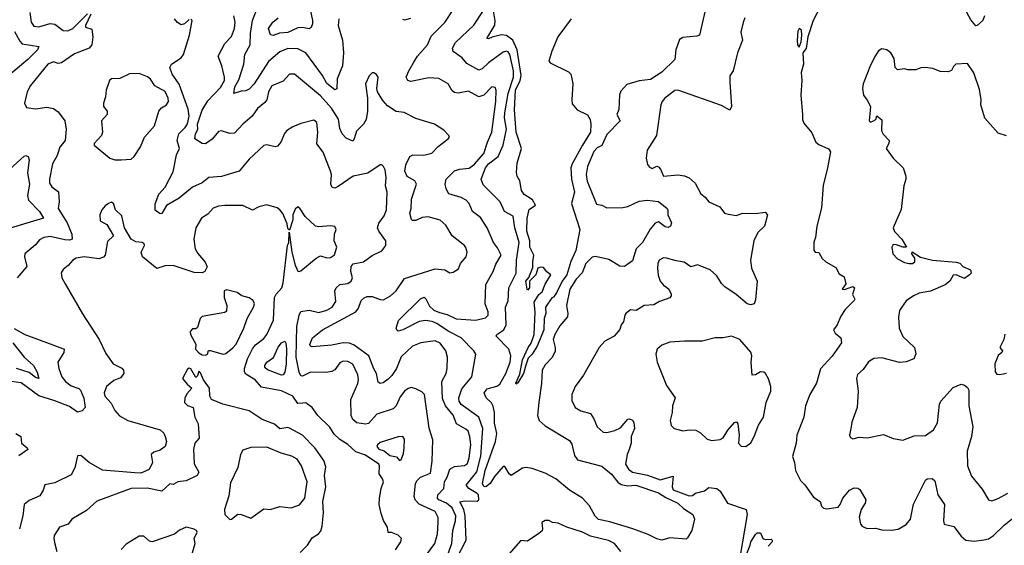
# Model space of a CAD drawing. Extents: x 1954683 to 2060285, y 904798 to 1016299.
# Tile 304 of 472: x 2005257 to 2011342, y 973454 to 976700. Entities that reach past the tile are written whole.
import ezdxf

# ---------------------------------------------------------------- set-up
doc = ezdxf.new("R2010")
doc.units = 0

msp = doc.modelspace()

# ---------------------------------------------------------------- linework, layer by layer
at = {"layer": '0CON10XD'}
for points in [[(2011220, 976725), (2011210, 976695), (2011175, 976663.8), (2011165, 976662), (2011135, 976698.8), (2011063.1, 976833.1)], [(2007230, 976705), (2007224.6, 976665), (2007252.8, 976575), (2007258.6, 976495), (2007251.8, 976415), (2007218.5, 976335), (2007217.6, 976272.4), (2007205, 976268.1), (2007155, 976305.5), (2007128.6, 976355), (2007025, 976495.3), (2006975, 976519.5), (2006915, 976521.6), (2006865, 976501.6), (2006795, 976442.9), (2006705, 976304.4), (2006675, 976271.5), (2006655, 976260.9), (2006625, 976259.6), (2006581.2, 976245), (2006587.4, 976285), (2006611.2, 976328.8), (2006641.6, 976425), (2006647.5, 976485), (2006681.6, 976545), (2006683.4, 976615), (2006696, 976695), (2006725.8, 976775)], [(2007047.9, 976785), (2007066.9, 976695), (2007067.1, 976675), (2007058.5, 976651.5), (2007045, 976644.4), (2007005, 976652.9), (2006975, 976650.8), (2006915, 976622.4), (2006862.9, 976617.1), (2006823.8, 976603.8), (2006807, 976607), (2006795, 976646.7), (2006821.9, 976685), (2006855, 976712.9)], [(2009497.7, 976775), (2009458, 976605), (2009441.5, 976598.5), (2009355, 976589.6), (2009335, 976578.5), (2009312.4, 976515), (2009306.1, 976453.9), (2009225, 976376.8), (2009155, 976331.1), (2009085, 976322.7), (2009009.7, 976300.3), (2008971.9, 976258.1), (2008964.2, 976235.8), (2008959.2, 976145), (2008947.5, 976115), (2008966.9, 976075), (2008885, 975990.8), (2008855, 975922.9), (2008825, 975908.1), (2008805, 975885.7), (2008765, 975794), (2008757.8, 975745), (2008763.9, 975703.9), (2008821.2, 975561.2), (2008855, 975554.7), (2008885, 975538.6), (2008985, 975540), (2009015, 975546.9), (2009085, 975580), (2009135, 975585.8), (2009205, 975577.3), (2009258.6, 975535), (2009262.9, 975525), (2009262, 975495), (2009284.2, 975445), (2009278, 975425), (2009265, 975417.5), (2009245, 975420), (2009205, 975451.1), (2009185, 975444.4), (2009153.8, 975406.2), (2009105, 975324.4), (2009066.7, 975285), (2009045, 975212), (2008995, 975176.2), (2008965, 975177.5), (2008898.3, 975218.3), (2008815, 975238.6), (2008795, 975234), (2008755, 975195.5), (2008733.9, 975136.1), (2008695, 975097.8), (2008656.9, 975035), (2008635.3, 974935.3), (2008644.7, 974885), (2008642.7, 974865), (2008595, 974808.7), (2008563.2, 974755), (2008554.3, 974724.3), (2008567.1, 974675), (2008566, 974654), (2008547.1, 974612.9), (2008505, 974569.5), (2008485.4, 974535), (2008482.5, 974452.5), (2008465, 974335.8), (2008458, 974255), (2008468, 974225), (2008505, 974192.4), (2008655, 974102), (2008669.4, 974079.4), (2008685, 974008.2), (2008705, 973981.5), (2008855, 973943.1), (2008915, 973894), (2008953.8, 973843.8), (2008975, 973829.5), (2009015, 973821.7), (2009065.1, 973825.1), (2009205, 973778.6), (2009249.4, 973749.4), (2009324.5, 973715), (2009360.3, 973680.3), (2009417.7, 973645), (2009426.3, 973615), (2009411, 973545), (2009385, 973499.1), (2009375, 973491.5), (2009275, 973500), (2009225.3, 973484.7), (2009193.8, 973493.8), (2009141.5, 973521.5), (2009045.8, 973555.8), (2008905, 973598.4), (2008835, 973612.9), (2008813.1, 973633.1), (2008778.7, 973698.7), (2008735, 973744.1), (2008655, 973793.5), (2008570, 973865), (2008505, 973898.9), (2008425, 973927.9), (2008385, 973935.3), (2008365, 973931.1), (2008295, 973886), (2008282.5, 973895), (2008255, 973940), (2008245, 973940), (2008191.9, 973878.1), (2008165, 973836.5), (2008136.7, 973815), (2008125, 973816.2), (2008117.3, 973835), (2008134.6, 973915), (2008197.6, 974095), (2008204.8, 974145.2), (2008191.7, 974208.3), (2008191.6, 974275), (2008184, 974314), (2008173.2, 974333.2), (2008138.8, 974365), (2008126.5, 974395), (2008145, 974420.9), (2008205, 974437.5), (2008225, 974448.8), (2008261.7, 974515), (2008287.7, 974585), (2008291.7, 974625), (2008279.7, 974665), (2008202, 974745), (2008205.8, 974755), (2008248.5, 974785), (2008262.5, 974815), (2008259.5, 974925), (2008276, 974964), (2008279.7, 975045), (2008324.8, 975135.2), (2008328.1, 975215), (2008344.2, 975325), (2008317.3, 975415), (2008307.1, 975487.1), (2008253.5, 975515), (2008226.7, 975575), (2008120.6, 975680.6), (2008108.2, 975715), (2008135, 975785.4), (2008155, 975809.7), (2008214, 975855), (2008245.3, 975925), (2008264.8, 976025), (2008253.4, 976095), (2008254.8, 976125), (2008275.8, 976245), (2008308.8, 976345), (2008308.4, 976385), (2008286.7, 976485), (2008275, 976501.5), (2008265, 976505.4), (2008245, 976500.4), (2008155.2, 976434.8), (2008115, 976397.9), (2008095, 976388.2), (2008020.2, 976430.2), (2007990.8, 976465), (2007936, 976505), (2007930.7, 976525), (2007949.5, 976560.5), (2008064.1, 976665.9), (2008118.8, 976751.2)], [(2010205, 976782.5), (2010160, 976695), (2010127.5, 976595), (2010117, 976523), (2010097.5, 976495), (2010100.8, 976425), (2010087.5, 976375), (2010091.1, 976325), (2010085.4, 976235), (2010094.5, 976115), (2010094.5, 976085), (2010102.1, 976062.1), (2010152.3, 976002.3), (2010176.7, 975945), (2010195, 975928.8), (2010255, 975901.9), (2010266.8, 975885), (2010248, 975775), (2010222.6, 975677.4), (2010212.3, 975537.7), (2010184.1, 975425.9), (2010175.6, 975355), (2010164.1, 975325.9), (2010165, 975277.5), (2010173.6, 975263.6), (2010195, 975262.5), (2010216.2, 975225), (2010238, 975205), (2010300.2, 975170.2), (2010321.7, 975131.7), (2010352.2, 975112.2), (2010362, 975068), (2010340, 975035), (2010355, 975034.2), (2010405, 975052.5), (2010417.1, 975045), (2010403.9, 975003.9), (2010417.5, 974975), (2010413.3, 974965), (2010358.7, 974911.3), (2010331.3, 974868.7), (2010308.8, 974815), (2010286.2, 974785), (2010296.7, 974765), (2010331.2, 974735), (2010335.8, 974704.2), (2010277.3, 974622.7), (2010205.5, 974544.5), (2010181.2, 974455), (2010140.8, 974385), (2010112.5, 974315), (2010102, 974245), (2010060, 974135), (2010056, 974085), (2010032.7, 974002.7), (2010045.6, 973965.6), (2010051.9, 973915), (2010083.4, 973853.4), (2010108.3, 973828.3), (2010162.1, 973752.1), (2010203.8, 973725), (2010212.5, 973695), (2010224.1, 973684.1), (2010245, 973680), (2010315, 973690), (2010328, 973705), (2010343.3, 973745), (2010386, 973795), (2010415, 973808.9), (2010436.5, 973806.5), (2010448.3, 973798.3), (2010486, 973735), (2010482, 973715), (2010457.1, 973675), (2010445, 973627.5), (2010454, 973584), (2010465, 973569.4), (2010495, 973557.5), (2010545, 973558.9), (2010585, 973550), (2010645, 973547.5), (2010685, 973554.4), (2010735, 973581.9), (2010761.8, 973615), (2010781.1, 973708.9), (2010855, 973856), (2010865, 973863.8), (2010896.1, 973866.1), (2010912.5, 973852.5), (2010930.5, 973765), (2010973.3, 973705), (2010966.5, 973605), (2010970.6, 973585), (2011029.5, 973569.5), (2011075, 973510.7), (2011105, 973485.4), (2011155, 973479.5), (2011215, 973486.8), (2011245, 973494.4), (2011274.7, 973515), (2011340.9, 973579.1), (2011474.7, 973685)], [(2005697, 976735), (2005663.4, 976665), (2005663.6, 976655), (2005702.2, 976642.2), (2005708.5, 976595), (2005702.2, 976545), (2005686, 976525), (2005595, 976490), (2005515, 976433.6), (2005495, 976430.5), (2005465, 976440.8), (2005430.8, 976425), (2005324.5, 976295), (2005303.6, 976255), (2005287.3, 976185), (2005298.5, 976158.5), (2005355, 976150), (2005425, 976160.8), (2005465, 976152), (2005495, 976131.2), (2005535.5, 976075.5), (2005544.7, 976024.7), (2005538.4, 975955), (2005505, 975913.1), (2005487.5, 975862.5), (2005459.7, 975810.3), (2005440.3, 975715), (2005441.5, 975691.5), (2005455, 975667.5), (2005497.1, 975637.1), (2005500.8, 975575), (2005495.7, 975535), (2005549.8, 975445), (2005579.5, 975375), (2005581.2, 975345), (2005565, 975338.9), (2005535, 975339.7), (2005445, 975360.3), (2005405.5, 975354.5), (2005378.9, 975341.1), (2005355, 975310), (2005288.6, 975255), (2005285.6, 975235), (2005301.4, 975175), (2005241.5, 975105)], [(2005318.9, 976745), (2005326.9, 976685), (2005345, 976661.1), (2005375.5, 976655.5), (2005445, 976677.1), (2005475, 976673.8), (2005525, 976633.2), (2005555, 976632.2), (2005585, 976646.9), (2005675, 976737.1)], [(2006305, 976701.2), (2006274.5, 976675.5), (2006255, 976668.1), (2006232.3, 976682.3), (2006213.1, 976705)], [(2007880.2, 973335), (2007927.3, 973465), (2007934.4, 973545), (2007950.3, 973605), (2007951.4, 973635), (2007930, 973685), (2007893.7, 973713.7), (2007846.7, 973735), (2007838.9, 973745), (2007841.7, 973765), (2007878.8, 973805), (2007881.4, 973845), (2007898.6, 973875), (2007915.2, 973924.8), (2007945, 973940.8), (2008005, 973945.9), (2008025, 973959.5), (2008035.5, 973994.5), (2008044.2, 974075), (2008039.8, 974125), (2008028, 974158), (2008015, 974172.1), (2007957.1, 974205), (2007935, 974257.5), (2007887.9, 974315), (2007869.7, 974359.7), (2007865.8, 974465), (2007891.6, 974515), (2007898.4, 974545), (2007900.8, 974615), (2007890.8, 974655), (2007855, 974701.5), (2007825, 974715.9), (2007735, 974704.7), (2007685, 974683.4), (2007615, 974618), (2007585, 974545.6), (2007557.2, 974502.8), (2007535, 974479.1), (2007502.3, 974457.7), (2007485, 974452.9), (2007471.8, 974461.8), (2007462.2, 974515), (2007444.7, 974544.7), (2007414.8, 974624.8), (2007325, 974689.1), (2007295, 974702.1), (2007255, 974705.3), (2007185, 974690.3), (2007065, 974680), (2007054.1, 974684.1), (2007050, 974695), (2007065.6, 974735), (2007127.8, 974785), (2007333.3, 974896.7), (2007351.5, 974918.5), (2007367.5, 974965), (2007385, 974982.5), (2007405, 974991.5), (2007435, 974990), (2007485, 974971.5), (2007505, 974970), (2007548.9, 974995), (2007584.5, 975025), (2007635, 975102.5), (2007825, 975162.1), (2007884.7, 975154.7), (2007915, 975137.5), (2007935, 975140.8), (2007968.3, 975161.7), (2007982, 975195), (2008015.6, 975235), (2008021.9, 975265), (2008013.4, 975293.4), (2008006, 975305), (2007929.1, 975365), (2007891, 975431), (2007855, 975462.5), (2007781.9, 975481.9), (2007745, 975478.2), (2007705, 975460.4), (2007685, 975461.1), (2007677.3, 975467.3), (2007668.7, 975505), (2007676.4, 975535), (2007677.6, 975592.4), (2007710, 975685), (2007698.5, 975705), (2007651.8, 975731.8), (2007637.6, 975765), (2007643.4, 975805), (2007668.1, 975855), (2007687.5, 975865), (2007755, 975863.1), (2007805, 975876.7), (2007843.6, 975916.4), (2007905.9, 975964.1), (2007912.5, 975975), (2007910, 975985), (2007877.9, 976017.9), (2007821.2, 976055), (2007705, 976090), (2007633, 976127), (2007584.1, 976134.1), (2007529.1, 976169.1), (2007501.1, 976201.1), (2007468.9, 976255), (2007463.1, 976275), (2007471.5, 976345), (2007462.6, 976362.6), (2007445, 976372.5), (2007435, 976372), (2007415.7, 976354.3), (2007393.3, 976305), (2007405.6, 976215), (2007406.2, 976135), (2007398.2, 976085), (2007380.9, 976055), (2007338.9, 976011.1), (2007325, 975963.8), (2007315, 975950.6), (2007275, 975967.9), (2007250.8, 975995), (2007235, 976028.8), (2007226.2, 976086.2), (2007184.2, 976155), (2007115, 976230), (2006955, 976364.3), (2006925, 976364.2), (2006885, 976321.1), (2006815, 976292.5), (2006794.7, 976255), (2006783.6, 976206.4), (2006771.2, 976188.8), (2006727.4, 976152.6), (2006694.6, 976105.4), (2006635, 976054.4), (2006585, 975999.4), (2006555, 975996.9), (2006505, 976013.6), (2006485, 976009.1), (2006446.8, 975963.2), (2006405, 975933.2), (2006385, 975936.3), (2006339.6, 975965), (2006343.4, 975995), (2006357.8, 976022.2), (2006356.8, 976055), (2006385, 976141.5), (2006420.3, 976199.7), (2006497.6, 976282.4), (2006522.9, 976325), (2006523.6, 976345), (2006505.4, 976415.4), (2006482.5, 976475), (2006525, 976552.5), (2006565, 976597.5), (2006584.2, 976645.8), (2006588.1, 976685), (2006580.7, 976725)], [(2008082, 973908), (2008106.5, 974005), (2008118.4, 974175), (2008095, 974245.5), (2007985, 974323.9), (2007972.7, 974345), (2007970.2, 974365), (2007990.2, 974419.8), (2008050.3, 974495), (2008075.6, 974635), (2008064.5, 974655), (2007985, 974734.7), (2007905, 974777.5), (2007835, 974823.8), (2007805.5, 974835.5), (2007765, 974841.6), (2007725, 974836.7), (2007625, 974784.5), (2007596.7, 974776.7), (2007590.5, 974780.5), (2007583.8, 974795), (2007597.7, 974842.3), (2007734.7, 974975.3), (2007756.1, 974986.1), (2007767.3, 974977.3), (2007790.5, 974930.5), (2007817.3, 974907.3), (2007851.4, 974891.4), (2007899.5, 974879.5), (2007955, 974852.3), (2008075, 974844.4), (2008135, 974858.8), (2008152.1, 974875), (2008153.1, 974895), (2008134.4, 974945), (2008137.4, 975065), (2008182.3, 975145), (2008199.3, 975190.7), (2008233.3, 975245), (2008210.5, 975290.5), (2008184.5, 975325), (2008145, 975414.4), (2008105, 975479.4), (2008054.4, 975515), (2008034.6, 975564.6), (2008015.3, 975585.3), (2007985, 975601.2), (2007909.2, 975625), (2007891.9, 975655), (2007885.6, 975685), (2007893.1, 975715), (2007945, 975766.5), (2007975, 975777.7), (2008035, 975782.9), (2008064.8, 975805.2), (2008126.2, 975875), (2008147.6, 975945), (2008174.7, 976005), (2008198.9, 976195), (2008200.8, 976265), (2008195, 976282), (2008175, 976285.5), (2008125, 976234.5), (2008095, 976224.5), (2008029.7, 976259.7), (2007966.5, 976246.5), (2007945, 976250), (2007930.6, 976260.6), (2007905, 976303.3), (2007847.9, 976337.9), (2007785, 976341.8), (2007675, 976318.6), (2007655.8, 976325.8), (2007646, 976345), (2007661.3, 976385), (2007692.2, 976437.8), (2007716.1, 976475), (2007776.8, 976545), (2007800.5, 976599.5), (2007885, 976682.2), (2007935, 976762)], [(2007672.4, 976707.6), (2007635, 976697.5), (2007625, 976700.8)], [(2008358.1, 975645), (2008347.5, 975705), (2008330.6, 975735), (2008326.6, 975756.6), (2008331.5, 975815), (2008357.5, 975905), (2008325.5, 976005), (2008314.3, 976144.3), (2008320.8, 976265), (2008349, 976325), (2008355.1, 976355.1), (2008330.6, 976515), (2008305, 976574.3), (2008265, 976603.2), (2008235, 976607.6), (2008176.7, 976593.3), (2008155, 976581.4), (2008144.6, 976584.6), (2008192.8, 976667.2), (2008195.6, 976694.4), (2008184.4, 976755)], [(2008665, 976706.7), (2008583.6, 976595), (2008545, 976505.6), (2008526.5, 976445), (2008535.6, 976435), (2008649.2, 976379.2), (2008663.8, 976365), (2008676.4, 976306.4), (2008668.3, 976205), (2008671.7, 976181.7), (2008703.1, 976143.1), (2008765, 976113.2), (2008782.3, 976085), (2008785.6, 976054.4), (2008784.7, 976005), (2008734.2, 975925), (2008670.4, 975809.6), (2008662.9, 975785), (2008666.3, 975715), (2008685.8, 975634.2), (2008667.4, 975565), (2008719.6, 975405), (2008692.9, 975275), (2008662.7, 975207.3), (2008638.1, 975125), (2008610.2, 975085), (2008575, 975014), (2008555, 974986.7), (2008545, 974982.5), (2008506, 974925), (2008508.5, 974885), (2008498.5, 974855), (2008495.9, 974785), (2008455.2, 974684.8), (2008424.5, 974635), (2008400.2, 974609.8), (2008384, 974566), (2008370.4, 974515), (2008335, 974456.7), (2008325, 974450), (2008322.9, 974455), (2008348.3, 974511.7), (2008365, 974599.2), (2008398.5, 974675), (2008417.3, 974702.7), (2008436.2, 974755), (2008443.5, 974895), (2008435.8, 974955), (2008466.2, 975003.8), (2008485, 975019.2), (2008503.6, 975066.4), (2008540, 975125), (2008514, 975144), (2008495, 975170), (2008475, 975172.5), (2008460, 975165), (2008447.5, 975125), (2008407.5, 975085), (2008407.5, 975045), (2008395, 975030), (2008392.5, 975035), (2008384.4, 975085), (2008402.7, 975107.3), (2008429.2, 975170.8), (2008427.5, 975205), (2008434.4, 975245), (2008408.8, 975295), (2008409.2, 975335), (2008391.1, 975395), (2008394.1, 975475), (2008405, 975528), (2008443.8, 975555), (2008426.9, 975586.9), (2008375, 975620.6), (2008358.1, 975645)], [(2009738.8, 976711.2), (2009727.6, 976682.4), (2009713.7, 976623.7), (2009724.2, 976575), (2009692.1, 976495), (2009666.9, 976385), (2009646.4, 976353.6), (2009645.5, 976315.5), (2009656.4, 976163.6), (2009645, 976142), (2009595, 976170), (2009325, 976266.2), (2009305, 976262.5), (2009244.5, 976215), (2009226.5, 976195), (2009220, 976175), (2009193.3, 975985), (2009134.4, 975895), (2009129.2, 975845), (2009135.9, 975805.9), (2009148.6, 975788.6), (2009165, 975782), (2009194.3, 975795.7), (2009205, 975791.4), (2009217.7, 975777.7), (2009235, 975733.8), (2009325, 975742), (2009365, 975736.2), (2009395, 975724.4), (2009430.6, 975690.6), (2009466, 975625), (2009493.5, 975603.5), (2009516.2, 975575), (2009583.3, 975545), (2009612.5, 975505), (2009638.3, 975498.3), (2009685, 975490.8), (2009725, 975506), (2009805, 975503.8), (2009865, 975511.2), (2009878, 975495), (2009859.2, 975425), (2009818.8, 975385), (2009794, 975335), (2009772.5, 975215), (2009780, 975165), (2009814.6, 975085), (2009805, 974970), (2009796.7, 974945), (2009775, 974940), (2009753.8, 974945), (2009685, 975002.2), (2009615, 975050), (2009595, 975070.5), (2009565, 975118.5), (2009525, 975154.7), (2009445, 975186.5), (2009405, 975173.3), (2009363.7, 975203.7), (2009315, 975210), (2009255, 975227.5), (2009235, 975230), (2009209.4, 975215), (2009200.5, 975195), (2009198.9, 975165), (2009202.4, 975122.4), (2009215.6, 975085), (2009235, 975060), (2009256.4, 975046.4), (2009269.2, 975035), (2009282.5, 975005), (2009284, 974995), (2009275, 974982.5), (2009210.6, 974959.4), (2009175, 974939.4), (2009115.9, 974934.1), (2009067.5, 974905), (2009032.6, 974907.4), (2009003.3, 974885), (2008996.2, 974875), (2008988.8, 974835), (2008974, 974815), (2008965, 974787.5), (2008930, 974745), (2008873.8, 974715), (2008838, 974675), (2008741.4, 974505), (2008690, 974435), (2008668.6, 974385), (2008668.8, 974348.8), (2008690, 974305), (2008724.1, 974284.1), (2008785, 974267.1), (2008806, 974236), (2008825.7, 974185), (2008863.7, 974153.7), (2008885, 974151.1), (2008935, 974162.5), (2008969.7, 974180.3), (2009015, 974232), (2009025.9, 974235.9), (2009045, 974226.7), (2009052.7, 974212.7), (2009055.5, 974175.5), (2009035.7, 974125), (2009036.5, 974085), (2009022.5, 974045), (2009011.1, 974015), (2009001.8, 973955), (2009019.1, 973925), (2009044.2, 973905), (2009136.5, 973886.5), (2009215, 973857.5), (2009295, 973880), (2009288.3, 973815), (2009295, 973796.2), (2009395, 973759.1), (2009415, 973760.8), (2009434.1, 973775.9), (2009489.1, 973790.9), (2009515, 973810.8), (2009565, 973803.8), (2009585, 973788), (2009630.8, 973715), (2009745.9, 973675.9), (2009753.8, 973645), (2009695, 973307.5)], [(2007303.9, 975146.1), (2007306, 975175), (2007317, 975193), (2007380.8, 975205), (2007435, 975244.3), (2007495, 975272.9), (2007519.2, 975305), (2007519.2, 975335), (2007475.6, 975395), (2007468.1, 975415), (2007475.5, 975444.5), (2007510.2, 975489.8), (2007522.9, 975525), (2007528.6, 975635), (2007517.1, 975675), (2007521.9, 975725), (2007515, 975773.3), (2007505, 975793.3), (2007495, 975803.3), (2007485, 975803.3), (2007408.1, 975751.9), (2007318.8, 975735), (2007225, 975669.4), (2007205, 975660.8), (2007187.5, 975665), (2007179.4, 975685), (2007184, 975744), (2007178.7, 975765), (2007131.8, 975881.8), (2007092.9, 975932.9), (2007099.1, 976005), (2007094, 976065), (2007075, 976080.8), (2006995, 976060), (2006945, 976038.1), (2006906.7, 976013.3), (2006893.2, 975996.8), (2006870, 975945), (2006850.9, 975919.1), (2006835, 975915.6), (2006785, 975926.7), (2006765, 975922.7), (2006675, 975838.1), (2006614.3, 975765), (2006505, 975731.9), (2006425, 975725.5), (2006385, 975692.1), (2006325, 975665.9), (2006242.8, 975597.2), (2006165, 975552.7), (2006135, 975503.8), (2006125, 975500.8), (2006093.6, 975523.6), (2006095, 975562.5), (2006117, 975623), (2006155, 975666.2), (2006205, 975760), (2006226.8, 975865), (2006244.5, 975905), (2006231, 975955), (2006241.3, 975995), (2006280.5, 976035), (2006293.3, 976056.7), (2006303.5, 976105), (2006297.6, 976147.6), (2006243, 976303), (2006199.4, 976365), (2006185.8, 976405), (2006195.8, 976425), (2006254.4, 976465), (2006270, 976485), (2006306.2, 976605), (2006323.3, 976695), (2006315, 976703.3)], [(2010075, 976530), (2010086.1, 976563.9), (2010090, 976605), (2010088.8, 976635), (2010075, 976646.7), (2010065, 976630), (2010061.2, 976575), (2010063.3, 976545), (2010075, 976530)], [(2005225, 976627.1), (2005257.3, 976567.3), (2005271.9, 976551.9), (2005376.2, 976535), (2005367.5, 976515), (2005306.4, 976453.6), (2005177.5, 976345)], [(2011355, 975983.8), (2011305, 976000), (2011222.3, 976092.3), (2011196, 976175), (2011199.2, 976205), (2011188.8, 976268.8), (2011153, 976373), (2011115, 976430), (2011042.5, 976425), (2011027.7, 976412.3), (2011015, 976387.5), (2010995, 976377.5), (2010945, 976381.2), (2010899.7, 976399.7), (2010855, 976406), (2010826.7, 976403.3), (2010795, 976390), (2010745, 976390), (2010725, 976396.7), (2010681.7, 976391.7), (2010668, 976405), (2010660.5, 976460.5), (2010640, 976495), (2010615, 976513.8), (2010585, 976521.2), (2010565, 976508.8), (2010545, 976479.2), (2010515, 976420.5), (2010469.3, 976305), (2010465.3, 976275.3), (2010471.1, 976235), (2010494.3, 976204.3), (2010514.2, 976165), (2010506.4, 976076.4), (2010515, 976067.5), (2010532.5, 976075), (2010547.5, 976085), (2010555, 976107.5), (2010585, 976082.5), (2010582.9, 976015), (2010594.1, 975994.1), (2010630, 975955), (2010628.8, 975935), (2010611.2, 975905), (2010654.2, 975845), (2010717.5, 975785), (2010734, 975734), (2010734, 975715), (2010720, 975675), (2010705, 975527.5), (2010655.6, 975415), (2010662.5, 975392.5), (2010708.1, 975345), (2010737.5, 975295), (2010715, 975294.4), (2010675, 975310), (2010655, 975311.2), (2010647.5, 975295), (2010652.5, 975255), (2010682.4, 975222.4), (2010725, 975200), (2010754.6, 975194.6), (2010775.4, 975194.6), (2010789.2, 975205), (2010788.3, 975228.3), (2010770, 975255), (2010773.3, 975266.7), (2010824.4, 975234.4), (2010897.5, 975215), (2011045, 975202), (2011066.1, 975196.1), (2011086.4, 975176.4), (2011132.5, 975155), (2011136.7, 975135), (2011126.7, 975125), (2011095, 975102.5), (2011045, 975123.8), (2011025, 975123.3), (2011006, 975085), (2010976.3, 975063.7), (2010885.4, 975024.6), (2010815, 975011.9), (2010780, 974995), (2010735, 974964.2), (2010694.4, 974905), (2010687, 974863), (2010692.5, 974795), (2010715, 974744), (2010786.7, 974675), (2010796.1, 974636.1), (2010783.8, 974605), (2010735, 974586.5), (2010695, 974583.1), (2010585, 974611.1), (2010535, 974606.9), (2010503.1, 974586.9), (2010469.3, 974540.7), (2010435, 974508), (2010428.6, 974485), (2010439.2, 974405), (2010432.9, 974305), (2010400, 974215), (2010396.2, 974186.2), (2010386, 974135), (2010390.8, 974120.8), (2010405, 974111.2), (2010445, 974121.2), (2010495, 974118), (2010595, 974138), (2010655, 974113.3), (2010715, 974104), (2010785, 974129.2), (2010855, 974131.4), (2010905, 974167.8), (2010928.8, 974211.2), (2010942.1, 974325), (2010950, 974345), (2011025, 974428.1), (2011075, 974450), (2011095, 974444), (2011115, 974428), (2011123, 974413), (2011123.6, 974315), (2011148, 974185), (2011139.6, 974125), (2011112.9, 974035), (2011115.4, 973945), (2011140, 973880), (2011205, 973800), (2011245, 973734.2), (2011265, 973728.6), (2011305, 973743.5), (2011364.5, 973775.5)], [(2005885, 975834.2), (2005945, 975838.8), (2005964.2, 975855.8), (2006004.2, 975915.8), (2006028.8, 975975), (2006090, 976045), (2006116.7, 976135), (2006133.9, 976156.1), (2006163.3, 976175), (2006176.2, 976195), (2006175, 976216.7), (2006155, 976257.1), (2006091.5, 976291.5), (2006065, 976332.5), (2006046.7, 976346.7), (2005995, 976367.5), (2005935, 976366.5), (2005875, 976337.8), (2005825, 976335.8), (2005812, 976325), (2005790.4, 976265), (2005786.5, 976225), (2005773.9, 976185), (2005775.5, 976165), (2005796.5, 976135), (2005796.7, 976115), (2005763.1, 976075), (2005767.7, 976005), (2005763.1, 975985), (2005717.5, 975935), (2005716.7, 975925), (2005815, 975845.8), (2005845.7, 975835.7), (2005885, 975834.2)], [(2005195, 975777.7), (2005285, 975858.4), (2005295, 975861.8), (2005309.4, 975855), (2005314.8, 975835), (2005305.2, 975755), (2005318.5, 975685), (2005304.7, 975614.7), (2005311.8, 975585), (2005378.7, 975515), (2005403.8, 975475), (2005134.6, 975395)], [(2007007.5, 974332.5), (2006975, 974330), (2006945, 974375.7), (2006875, 974407.1), (2006751.4, 974431.4), (2006712.5, 974475), (2006655, 974511.2), (2006647, 974525), (2006645.9, 974545), (2006664.9, 974605.1), (2006695, 974667.9), (2006715, 974693.1), (2006765, 974732.1), (2006784.5, 974755), (2006825, 974843.8), (2006832.3, 974985), (2006842.2, 975005), (2006876.3, 975043.7), (2006885.8, 975075), (2006912.5, 975305), (2006920, 975325), (2006921.7, 975388.3), (2006938.6, 975265), (2006959.2, 975185), (2006975, 975148), (2006985, 975144.2), (2006995, 975149.2), (2007088.3, 975228.3), (2007115, 975241.4), (2007155, 975230.5), (2007178, 975232), (2007202.4, 975247.6), (2007217.3, 975295), (2007200, 975335), (2007202.5, 975375), (2007213.3, 975405), (2007203.8, 975423.8), (2007175, 975427.5), (2007105, 975421.4), (2007085, 975426), (2007021.4, 975485), (2006991.3, 975531.3), (2006975, 975543.8), (2006959.1, 975530.9), (2006944.2, 975495), (2006945.6, 975465), (2006925, 975400), (2006915, 975410), (2006910.5, 975440.5), (2006882.7, 975502.7), (2006865, 975526.7), (2006847.7, 975537.7), (2006785, 975556), (2006735.6, 975544.4), (2006695, 975523.5), (2006635, 975552.7), (2006525, 975553.6), (2006485, 975548.5), (2006453.3, 975536.7), (2006420.2, 975499.8), (2006380, 975475), (2006345.7, 975414.3), (2006332.9, 975345), (2006340.6, 975285), (2006357, 975257), (2006403.6, 975203.6), (2006415.7, 975174.3), (2006402, 975145), (2006385, 975136.9), (2006335, 975138.1), (2006205, 975181.3), (2006155, 975180), (2006105, 975163.3), (2006016.9, 975235), (2006007.5, 975265), (2006028.8, 975305), (2006026.7, 975315), (2006014.2, 975324.2), (2005975, 975328.8), (2005945.4, 975345.4), (2005905.6, 975415), (2005888.2, 975488.2), (2005848.8, 975525), (2005836.1, 975566.1), (2005825, 975572.5), (2005805, 975566), (2005785, 975550), (2005764, 975525), (2005752, 975495), (2005755, 975457.5), (2005795.8, 975435.8), (2005835.8, 975365), (2005800.4, 975329.6), (2005784.4, 975245), (2005775, 975233.3), (2005745, 975223.8), (2005655, 975235.3), (2005605, 975226.9), (2005585, 975215.8), (2005557.5, 975182.5), (2005525, 975157.5), (2005513.8, 975136.2), (2005518.2, 975105), (2005538.1, 975068.1), (2005645, 974882.9), (2005747.1, 974725), (2005789.1, 974639.1), (2005835.3, 974575.3), (2005887.8, 974547.8), (2005899.4, 974535), (2005900.6, 974515), (2005880.9, 974489.1), (2005839.1, 974470.9), (2005794.4, 974435), (2005778.2, 974395), (2005782.7, 974375), (2005821.3, 974331.3), (2005845, 974287.1), (2005873.6, 974253.6), (2005925, 974224.5), (2006125, 974168.1), (2006147.5, 974147.5), (2006156, 974126), (2006163.6, 974095), (2006155, 974063.8), (2006125, 974041.2), (2006085, 974030), (2006070, 974015), (2006076.9, 973965), (2006057.8, 973922.2), (2006005, 973900), (2005968.8, 973901.2), (2005768.3, 973918.3), (2005686.2, 973966.2), (2005635, 974009.2), (2005615, 974006.7), (2005597.2, 973932.8), (2005575, 973890), (2005475, 973840.8), (2005412.9, 973827.1), (2005402.1, 973795), (2005380.6, 973759.4), (2005315, 973730.4), (2005285, 973705.6), (2005277.2, 973635), (2005254.7, 973555.3)], [(2007743.2, 973355), (2007822.1, 973465), (2007839.3, 973525), (2007843.9, 973596.1), (2007842.3, 973625), (2007825, 973662.2), (2007725, 973708.2), (2007700.7, 973735), (2007694.2, 973755), (2007703.6, 973835), (2007712.5, 973855), (2007734.2, 973875), (2007795, 973898.9), (2007806.6, 973973.4), (2007810.9, 974105), (2007787.1, 974177.1), (2007759.2, 974385), (2007742.4, 974402.4), (2007705, 974421.2), (2007677.7, 974427.7), (2007658.2, 974421.8), (2007635.5, 974405), (2007608.1, 974371.9), (2007584, 974316), (2007565, 974297.5), (2007465, 974263.2), (2007413.3, 974206.7), (2007395, 974202.9), (2007341.3, 974211.3), (2007315, 974230), (2007306.2, 974255), (2007302.9, 974355), (2007346.7, 974453.3), (2007351.1, 974475), (2007346, 974506), (2007315, 974572.7), (2007285, 974588.8), (2007255, 974590.4), (2007235, 974580), (2007205, 974538.6), (2007185, 974526.9), (2007148.5, 974521.5), (2007055, 974522.7), (2007005, 974499.5), (2006995, 974501.1), (2006983.7, 974523.7), (2006966.1, 974615), (2006969.3, 974805), (2006984.1, 974875.9), (2006995, 974898.6), (2007045, 974905.5), (2007105, 974891.1), (2007155, 974905.4), (2007187.8, 974925), (2007210.9, 974959.1), (2007205.3, 975024.7), (2007213.2, 975045), (2007236.2, 975063.8), (2007285, 975072), (2007305, 975084.6), (2007312.7, 975105), (2007303.9, 975146.1)], [(2006405, 974628.8), (2006416.7, 974635), (2006423.8, 974656.2), (2006435, 974656.7), (2006515, 974634.2), (2006530.5, 974639.5), (2006575, 974673.8), (2006595, 974696.7), (2006642, 974795), (2006662, 974855), (2006702, 974925), (2006707.5, 974945), (2006700, 974965), (2006675, 974983.3), (2006630, 974995), (2006600, 975015), (2006535, 975032.5), (2006520, 975025), (2006520, 974985), (2006537.5, 974935), (2006535, 974900), (2006525, 974892.5), (2006385, 974867.5), (2006372.5, 974855), (2006355, 974800), (2006345, 974790), (2006325, 974790), (2006310, 974775), (2006312.5, 974755), (2006346.4, 974696.4), (2006343.3, 974665), (2006363.4, 974643.4), (2006385, 974631.4), (2006405, 974628.8)], [(2005222.3, 974792.3), (2005287.8, 974755), (2005461.4, 974691.4), (2005532, 974665), (2005528.9, 974645), (2005493.3, 974585), (2005498.8, 974545), (2005518.2, 974495), (2005540.5, 974465), (2005575, 974438.9), (2005622.4, 974422.4), (2005632.8, 974412.8), (2005652.3, 974362.3), (2005660.8, 974305), (2005643.6, 974285), (2005615, 974276.1), (2005565, 974310.3), (2005475, 974347), (2005375, 974377.9), (2005265, 974456.7), (2005143.4, 974473.4)], [(2011345, 974757.5), (2011338, 974725), (2011313.8, 974675), (2011330, 974655), (2011327.5, 974645), (2011304.2, 974625.8), (2011283.1, 974575), (2011286.2, 974525), (2011295, 974511.2), (2011315, 974508.6), (2011355, 974516.9)], [(2005214, 974705), (2005285.5, 974615), (2005341.9, 974565), (2005365, 974523.8), (2005375.7, 974484.3), (2005355, 974490), (2005315, 974520.9), (2005237.1, 974545)], [(2006875, 974504.8), (2006787.5, 974537.5), (2006772.2, 974552.2), (2006771.2, 974565), (2006784.5, 974585), (2006826.4, 974613.6), (2006855, 974678.2), (2006875, 974704.5), (2006895, 974715.5), (2006902.7, 974702.7), (2006906.6, 974666.6), (2006903, 974575), (2006895, 974523.5), (2006885, 974505.9), (2006875, 974504.8)], [(2009745, 974064), (2009775, 974087.5), (2009796.7, 974125), (2009823.3, 974195), (2009853.9, 974246.1), (2009870, 974335), (2009898.1, 974405), (2009898.6, 974435), (2009885, 974482.5), (2009866.2, 974515), (2009855, 974523.3), (2009835, 974526.2), (2009805, 974506.2), (2009783.8, 974503.8), (2009777.3, 974585), (2009781.1, 974625), (2009775, 974646.7), (2009706.7, 974725), (2009655, 974746), (2009605, 974736), (2009555.8, 974735.8), (2009475, 974715.7), (2009365, 974715.8), (2009275, 974708), (2009225, 974690), (2009196.7, 974665), (2009188.8, 974635), (2009196.7, 974585), (2009255, 974442), (2009307.1, 974365), (2009290.8, 974315), (2009289.2, 974275), (2009275.9, 974224.1), (2009283.2, 974193.2), (2009302.5, 974175), (2009355, 974160.8), (2009397.3, 974167.3), (2009435, 974164.2), (2009465, 974149.2), (2009505, 974109.5), (2009535, 974101.5), (2009585, 974106.7), (2009605, 974116.9), (2009633.3, 974165), (2009675, 974212), (2009686, 974216), (2009694.2, 974204.2), (2009702.7, 974135), (2009700, 974085), (2009715, 974065.8), (2009745, 974064)], [(2007104, 973525), (2007118.8, 973541.2), (2007127, 973573), (2007133.8, 973655), (2007129.8, 973725), (2007149, 973815), (2007141, 973885), (2007148.3, 973938.3), (2007136.8, 973976.8), (2007080, 974055), (2007005, 974134.7), (2006925, 974177.8), (2006915, 974181.5), (2006865, 974172.4), (2006832.6, 974202.6), (2006755, 974230.5), (2006675, 974285.4), (2006513.3, 974325), (2006442.5, 974355), (2006432.5, 974375), (2006430, 974425), (2006393.3, 974475), (2006375, 974520), (2006365, 974530), (2006355, 974500), (2006345, 974490), (2006315, 974543.3), (2006305, 974548.8), (2006295, 974541.2), (2006264, 974485), (2006291.7, 974448.3), (2006320, 974425), (2006290.5, 974389.5), (2006277.7, 974362.3), (2006275.8, 974335), (2006295, 974318.1), (2006330, 974305), (2006340, 974245), (2006359.2, 974205), (2006365.6, 974115), (2006338.6, 974085), (2006331.2, 974045), (2006335, 973957.5), (2006363.8, 973905), (2006353.8, 973885), (2006285, 973851.9), (2006235, 973845.5), (2006205, 973829.2), (2006185, 973834), (2006135, 973789.3), (2006044.2, 973805.8), (2005945, 973805.4), (2005732.7, 973727.3), (2005670.7, 973669.3), (2005580, 973615), (2005557.5, 973585), (2005503.9, 973566.1), (2005469.4, 973515), (2005467.1, 973495), (2005475, 973462.5), (2005487.3, 973415)], [(2007579.2, 973425), (2007611.4, 973475), (2007616.5, 973495), (2007595, 973517.5), (2007555, 973533.3), (2007533.6, 973533.6), (2007530, 973565), (2007506.1, 973606.1), (2007490.5, 973650.5), (2007478.4, 973705), (2007479.7, 973745), (2007490.3, 973805), (2007505.3, 973845.3), (2007500, 973865), (2007479.4, 973895), (2007481.2, 973945), (2007476.2, 973955), (2007395, 974011.1), (2007335, 974030.8), (2007285, 974076.5), (2007235, 974106.9), (2007200.1, 974140.1), (2007173.2, 974183.2), (2007100, 974255), (2007065.4, 974305.4), (2007025, 974333.3), (2007007.5, 974332.5)], [(2005233.3, 974145), (2005263.3, 974125), (2005267.5, 974085), (2005303.8, 974055), (2005308, 974045), (2005252.5, 974007.5)], [(2007605, 973977.5), (2007615, 973982.5), (2007629.1, 974020.9), (2007633.1, 974055), (2007635, 974110), (2007625, 974126), (2007595, 974124), (2007485, 974088.1), (2007468, 974075), (2007464.2, 974065), (2007477.2, 974047.2), (2007508.4, 974038.4), (2007545, 974008.6), (2007585, 974000), (2007605, 973977.5)], [(2006555, 973614.3), (2006565, 973615.8), (2006605, 973645.7), (2006625, 973644.4), (2006685, 973622.5), (2006765, 973678.8), (2006805, 973675.8), (2006865, 973693.1), (2006934.5, 973685.5), (2006986.4, 973703.6), (2007020, 973745), (2007034.3, 973845), (2006997.7, 973945), (2006972, 973985), (2006938.9, 974005), (2006872.9, 974022.9), (2006785, 974060.3), (2006685, 974057.1), (2006635, 974041.2), (2006620.8, 974015), (2006605.6, 973935), (2006560.2, 973839.8), (2006550.3, 973759.7), (2006523.3, 973675), (2006524.2, 973645), (2006555, 973614.3)], [(2007876, 973215), (2008015.2, 973485), (2008011, 973635), (2008000.9, 973675), (2007977.9, 973722.1), (2008005, 973728.3), (2008083.9, 973726.1), (2008095.3, 973734.7), (2008092, 973765), (2008085, 973774.7), (2008032.8, 973805), (2008016.2, 973825), (2008082, 973908)], [(2008972.9, 973415), (2008933.3, 973465), (2008895, 973483.5), (2008785, 973510), (2008734.8, 973534.8), (2008638.8, 973565), (2008585, 973591.2), (2008550, 973595), (2008526.4, 973606.4), (2008505, 973606.2), (2008483.8, 973595), (2008488.6, 973555), (2008485, 973544.2), (2008465, 973526), (2008395, 973479.2), (2008355, 973483.3), (2008265, 973382.5)], [(2006320.8, 973395), (2006341.4, 973465), (2006336.2, 973495), (2006353.3, 973535), (2006350, 973545), (2006335, 973553.8), (2006285, 973565.7), (2006245, 973547.1), (2006213.6, 973523.6), (2006075, 973476), (2006059.5, 973479.5), (2006025, 973510), (2005995, 973510.8), (2005915, 973460.8), (2005885, 973427.5)], [(2006990.8, 973409.2), (2007035.5, 973455), (2007065, 973500.8), (2007104, 973525)], [(2009732.3, 973357.7), (2009770.5, 973455), (2009775.8, 973475), (2009805, 973520), (2009815, 973530), (2009835, 973530), (2009850, 973495), (2009865, 973490), (2009901.7, 973491.7), (2009907.5, 973485), (2009907.5, 973475), (2009881.7, 973448.3)]]:
    msp.add_lwpolyline(points, dxfattribs=at)

doc.saveas('drawing.dxf')
